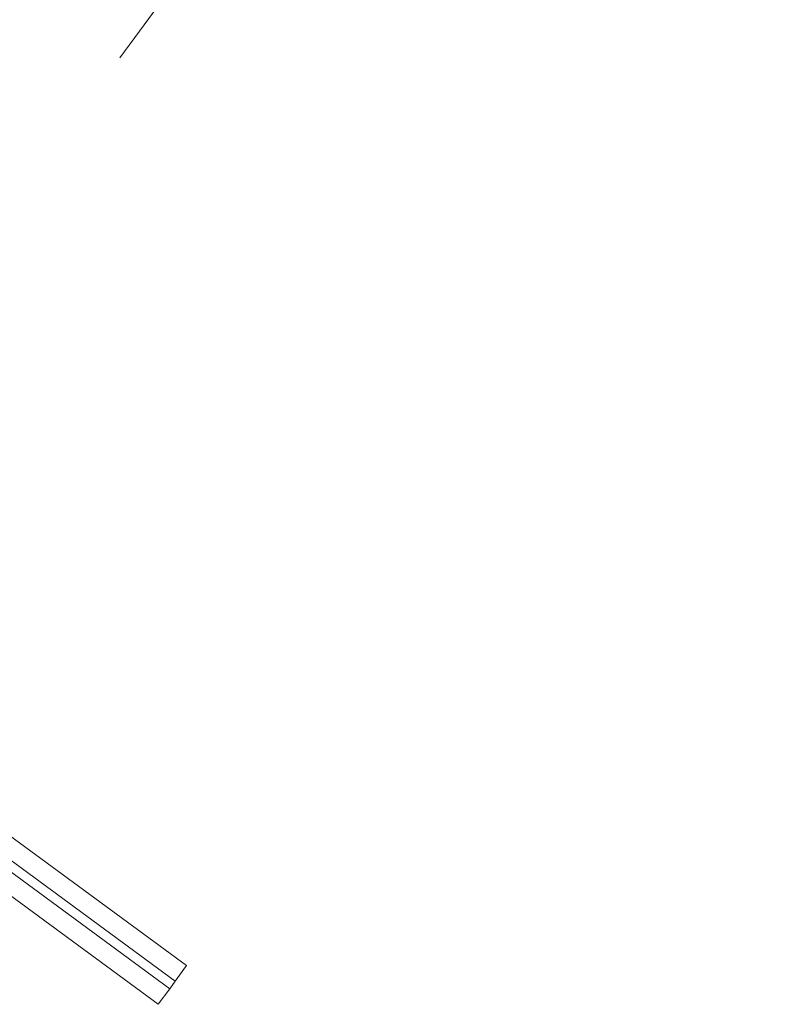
# Model space of a CAD drawing. Header units: metres. Extents: x 135583 to 135939, y 457896 to 458258.
# Tile 412 of 599: x 135831.13 to 135835.22, y 457961.2 to 457966.53. Entities that reach past the tile are written whole.
import ezdxf

# ---------------------------------------------------------------- set-up
doc = ezdxf.new("R2010")
doc.units = ezdxf.units.M
doc.linetypes.add('Hidden', pattern=[4, 2, -2])
doc.layers.add('NIEUWE INSTALLATIE', color=250, linetype='Continuous', lineweight=0)

msp = doc.modelspace()

# ---------------------------------------------------------------- linework, layer by layer
at = {"layer": 'NIEUWE INSTALLATIE', "linetype": 'Hidden'}
for p, q in [((135829.4756, 457963.8387), (135834.9814, 457971.3329)), ((135829.4756, 457963.8387), (135834.9814, 457971.3329)), ((135835.2232, 457971.1553), (135829.717, 457963.6606)), ((135835.2232, 457971.1553), (135829.717, 457963.6606))]:
    msp.add_line(p, q, dxfattribs=at)
at = {"layer": 'NIEUWE INSTALLATIE'}
for p, q in [((135832.0323, 457961.4073), (135829.3933, 457963.3461)), ((135829.3311, 457963.2615), (135831.9701, 457961.3227)), ((135829.3015, 457963.2212), (135831.9405, 457961.2824)), ((135831.8784, 457961.1978), (135829.2394, 457963.1366)), ((135831.9701, 457961.3227), (135832.0323, 457961.4073)), ((135831.9701, 457961.3227), (135831.9405, 457961.2824)), ((135831.8784, 457961.1978), (135831.9405, 457961.2824))]:
    msp.add_line(p, q, dxfattribs=at)

doc.saveas('drawing.dxf')
